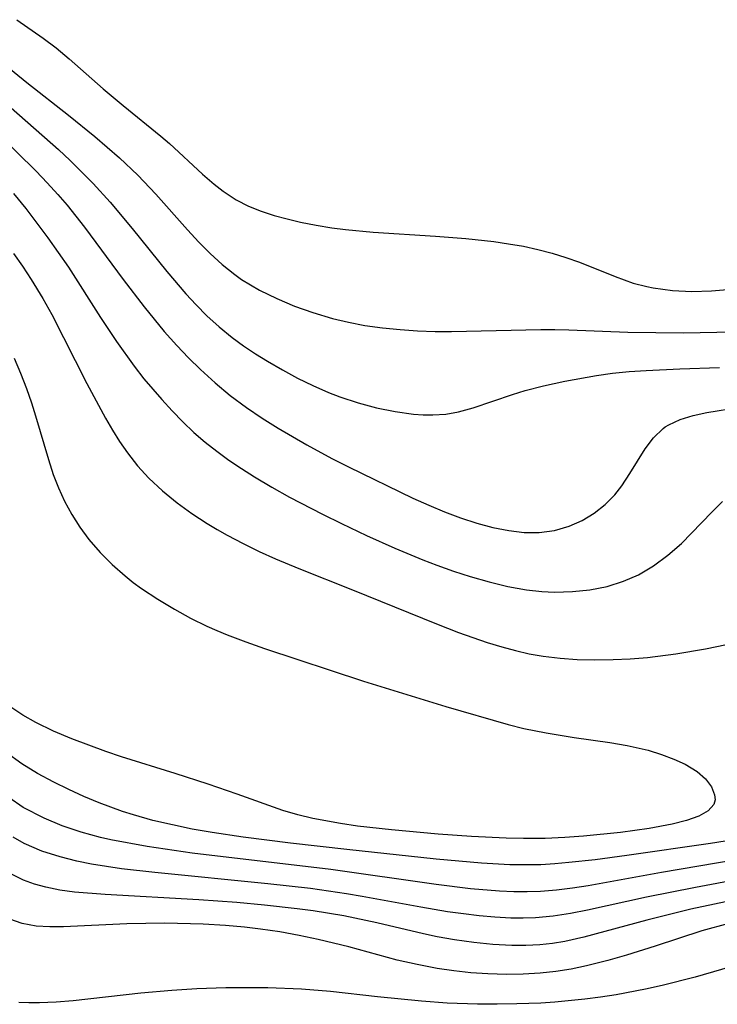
# Model space of a CAD drawing. Header units: metres. Extents: x 1073367 to 1082519, y 1569854 to 1574957.
# Tile 870 of 1056: x 1079869 to 1079935, y 1572186 to 1572280. Entities that reach past the tile are written whole.
import ezdxf

# ---------------------------------------------------------------- set-up
doc = ezdxf.new("R2010")
doc.units = ezdxf.units.M
doc.layers.add('CGG_CurvaNivelLidar_v1', color=253, linetype='Continuous', lineweight=30)

msp = doc.modelspace()

# ---------------------------------------------------------------- linework, layer by layer
at = {"layer": 'CGG_CurvaNivelLidar_v1'}
for p, q in [((1079868.4588, 1572279.7686, 74.5), (1079870.99, 1572278.0187, 74.5)), ((1079870.99, 1572278.0187, 74.5), (1079872.214, 1572277.0813, 74.5)), ((1079864.9184, 1572277.4098, 74), (1079869.4199, 1572273.7582, 74)), ((1079872.214, 1572277.0813, 74.5), (1079873.4636, 1572276.0269, 74.5)), ((1079873.4636, 1572276.0269, 74.5), (1079876.698, 1572273.1637, 74.5)), ((1079869.4199, 1572273.7582, 74), (1079873.3906, 1572270.6669, 74)), ((1079862.1899, 1572273.2715, 73), (1079870.3076, 1572265.2988, 73)), ((1079876.698, 1572273.1637, 74.5), (1079878.6098, 1572271.578, 74.5)), ((1079867.9086, 1572271.3436, 73.5), (1079872.4285, 1572267.3689, 73.5)), ((1079878.6098, 1572271.578, 74.5), (1079882.2285, 1572268.6651, 74.5)), ((1079873.3906, 1572270.6669, 74), (1079875.9093, 1572268.6273, 74)), ((1079875.9093, 1572268.6273, 74), (1079878.2565, 1572266.5789, 74)), ((1079882.2285, 1572268.6651, 74.5), (1079883.0465, 1572267.963, 74.5)), ((1079872.4285, 1572267.3689, 73.5), (1079873.562, 1572266.3211, 73.5)), ((1079883.0465, 1572267.963, 74.5), (1079886.1766, 1572265.037, 74.5)), ((1079873.562, 1572266.3211, 73.5), (1079875.7569, 1572264.1489, 73.5)), ((1079878.2565, 1572266.5789, 74), (1079880.0118, 1572264.9232, 74)), ((1079870.3076, 1572265.2988, 73), (1079871.3608, 1572264.2053, 73)), ((1079880.0118, 1572264.9232, 74), (1079881.7331, 1572263.1023, 74)), ((1079886.1766, 1572265.037, 74.5), (1079887.2982, 1572264.0653, 74.5)), ((1079871.3608, 1572264.2053, 73), (1079872.3839, 1572263.083, 73)), ((1079875.7569, 1572264.1489, 73.5), (1079877.389, 1572262.3655, 73.5)), ((1079887.2982, 1572264.0653, 74.5), (1079888.1497, 1572263.4055, 74.5)), ((1079888.1497, 1572263.4055, 74.5), (1079889.3936, 1572262.5888, 74.5)), ((1079868.1521, 1572263.182, 72.5), (1079869.3261, 1572261.7432, 72.5)), ((1079872.3839, 1572263.083, 73), (1079873.2587, 1572262.0642, 73)), ((1079881.7331, 1572263.1023, 74), (1079884.7616, 1572259.7009, 74)), ((1079889.3936, 1572262.5888, 74.5), (1079890.5696, 1572261.9821, 74.5)), ((1079869.3261, 1572261.7432, 72.5), (1079871.4392, 1572258.9472, 72.5)), ((1079873.2587, 1572262.0642, 73), (1079874.9374, 1572259.962, 73)), ((1079877.389, 1572262.3655, 73.5), (1079879.4883, 1572259.8483, 73.5)), ((1079890.5696, 1572261.9821, 74.5), (1079891.8058, 1572261.4779, 74.5)), ((1079891.8058, 1572261.4779, 74.5), (1079893.0186, 1572261.0818, 74.5)), ((1079893.0186, 1572261.0818, 74.5), (1079894.266, 1572260.7464, 74.5)), ((1079894.266, 1572260.7464, 74.5), (1079895.5402, 1572260.4557, 74.5)), ((1079874.9374, 1572259.962, 73), (1079878.6149, 1572254.9691, 73)), ((1079879.4883, 1572259.8483, 73.5), (1079882.7987, 1572255.7326, 73.5)), ((1079884.7616, 1572259.7009, 74), (1079885.829, 1572258.5478, 74)), ((1079895.5402, 1572260.4557, 74.5), (1079897.0355, 1572260.1618, 74.5)), ((1079897.0355, 1572260.1618, 74.5), (1079898.5538, 1572259.915, 74.5)), ((1079898.5538, 1572259.915, 74.5), (1079899.857, 1572259.7467, 74.5)), ((1079899.857, 1572259.7467, 74.5), (1079902.4945, 1572259.4962, 74.5)), ((1079871.4392, 1572258.9472, 72.5), (1079873.384, 1572256.137, 72.5)), ((1079902.4945, 1572259.4962, 74.5), (1079908.4358, 1572259.1015, 74.5)), ((1079908.4358, 1572259.1015, 74.5), (1079911.3322, 1572258.8751, 74.5)), ((1079911.3322, 1572258.8751, 74.5), (1079914.0007, 1572258.5904, 74.5)), ((1079885.829, 1572258.5478, 74), (1079886.925, 1572257.4377, 74)), ((1079914.0007, 1572258.5904, 74.5), (1079915.4231, 1572258.3899, 74.5)), ((1079915.4231, 1572258.3899, 74.5), (1079916.8312, 1572258.1451, 74.5)), ((1079916.8312, 1572258.1451, 74.5), (1079918.2211, 1572257.8463, 74.5)), ((1079918.2211, 1572257.8463, 74.5), (1079919.562, 1572257.4933, 74.5)), ((1079868.1507, 1572257.4484, 72), (1079869.0191, 1572256.2277, 72)), ((1079886.925, 1572257.4377, 74), (1079888.065, 1572256.3914, 74)), ((1079919.562, 1572257.4933, 74.5), (1079920.8796, 1572257.0842, 74.5)), ((1079920.8796, 1572257.0842, 74.5), (1079922.1713, 1572256.6237, 74.5)), ((1079869.0191, 1572256.2277, 72), (1079869.8495, 1572254.9781, 72)), ((1079873.384, 1572256.137, 72.5), (1079876.4549, 1572251.3316, 72.5)), ((1079888.065, 1572256.3914, 74), (1079889.2664, 1572255.4334, 74)), ((1079922.1713, 1572256.6237, 74.5), (1079925.596, 1572255.2408, 74.5)), ((1079869.8495, 1572254.9781, 72), (1079870.9584, 1572253.1521, 72)), ((1079878.6149, 1572254.9691, 73), (1079880.6067, 1572252.3565, 73)), ((1079882.7987, 1572255.7326, 73.5), (1079884.6042, 1572253.6126, 73.5)), ((1079889.2664, 1572255.4334, 74), (1079889.9178, 1572254.9801, 74)), ((1079889.9178, 1572254.9801, 74), (1079890.7636, 1572254.448, 74)), ((1079925.596, 1572255.2408, 74.5), (1079927.3206, 1572254.6358, 74.5)), ((1079890.7636, 1572254.448, 74), (1079891.6356, 1572253.9543, 74)), ((1079927.3206, 1572254.6358, 74.5), (1079928.6267, 1572254.2941, 74.5)), ((1079928.6267, 1572254.2941, 74.5), (1079929.2126, 1572254.1754, 74.5)), ((1079929.2126, 1572254.1754, 74.5), (1079931.0503, 1572253.925, 74.5)), ((1079934.7994, 1572253.8755, 74.5), (1079936.6849, 1572254.0576, 74.5)), ((1079870.9584, 1572253.1521, 72), (1079871.7933, 1572251.6401, 72)), ((1079884.6042, 1572253.6126, 73.5), (1079885.5896, 1572252.5415, 73.5)), ((1079891.6356, 1572253.9543, 74), (1079893.2838, 1572253.1432, 74)), ((1079893.2838, 1572253.1432, 74), (1079894.9898, 1572252.4314, 74)), ((1079931.0503, 1572253.925, 74.5), (1079932.917, 1572253.8302, 74.5)), ((1079932.917, 1572253.8302, 74.5), (1079934.7994, 1572253.8755, 74.5)), ((1079880.6067, 1572252.3565, 73), (1079882.5319, 1572250.0159, 73)), ((1079885.5896, 1572252.5415, 73.5), (1079886.6105, 1572251.5112, 73.5)), ((1079894.9898, 1572252.4314, 74), (1079896.7387, 1572251.8063, 74)), ((1079871.7933, 1572251.6401, 72), (1079875.1583, 1572245.0567, 72)), ((1079876.4549, 1572251.3316, 72.5), (1079877.9661, 1572249.0412, 72.5)), ((1079886.6105, 1572251.5112, 73.5), (1079887.7826, 1572250.4367, 73.5)), ((1079896.7387, 1572251.8063, 74), (1079898.6049, 1572251.2467, 74)), ((1079898.6049, 1572251.2467, 74), (1079900.1396, 1572250.8824, 74)), ((1079887.7826, 1572250.4367, 73.5), (1079889.0102, 1572249.4331, 73.5)), ((1079900.1396, 1572250.8824, 74), (1079901.6951, 1572250.5933, 74)), ((1079901.6951, 1572250.5933, 74), (1079903.3775, 1572250.358, 74)), ((1079903.3775, 1572250.358, 74), (1079905.0708, 1572250.1846, 74)), ((1079882.5319, 1572250.0159, 73), (1079883.7405, 1572248.6572, 73)), ((1079889.0102, 1572249.4331, 73.5), (1079890.1083, 1572248.6342, 73.5)), ((1079905.0708, 1572250.1846, 74), (1079906.7335, 1572250.066, 74)), ((1079906.7335, 1572250.066, 74), (1079908.3992, 1572250.007, 74)), ((1079908.3992, 1572250.007, 74), (1079909.9596, 1572250.0115, 74)), ((1079909.9596, 1572250.0115, 74), (1079918.4918, 1572250.1946, 74)), ((1079918.4918, 1572250.1946, 74), (1079919.8275, 1572250.194, 74)), ((1079919.8275, 1572250.194, 74), (1079921.1639, 1572250.1697, 74)), ((1079921.1639, 1572250.1697, 74), (1079926.7887, 1572249.9515, 74)), ((1079926.7887, 1572249.9515, 74), (1079932.141, 1572249.8805, 74)), ((1079932.141, 1572249.8805, 74), (1079936.8724, 1572249.9823, 74)), ((1079877.9661, 1572249.0412, 72.5), (1079879.6574, 1572246.6963, 72.5)), ((1079883.7405, 1572248.6572, 73), (1079884.8495, 1572247.4946, 73)), ((1079890.1083, 1572248.6342, 73.5), (1079891.2409, 1572247.883, 73.5)), ((1079868.2052, 1572247.4697, 71.5), (1079868.8224, 1572246.0336, 71.5)), ((1079884.8495, 1572247.4946, 73), (1079885.9963, 1572246.371, 73)), ((1079891.2409, 1572247.883, 73.5), (1079892.3991, 1572247.1683, 73.5)), ((1079879.6574, 1572246.6963, 72.5), (1079880.5954, 1572245.5018, 72.5)), ((1079892.3991, 1572247.1683, 73.5), (1079893.8211, 1572246.345, 73.5)), ((1079931.7585, 1572246.4366, 73.5), (1079935.5565, 1572246.5547, 73.5)), ((1079868.8224, 1572246.0336, 71.5), (1079869.3867, 1572244.5659, 71.5)), ((1079885.9963, 1572246.371, 73), (1079887.3918, 1572245.1047, 73)), ((1079893.8211, 1572246.345, 73.5), (1079895.2665, 1572245.567, 73.5)), ((1079895.2665, 1572245.567, 73.5), (1079896.7343, 1572244.8436, 73.5)), ((1079920.8006, 1572245.2786, 73.5), (1079923.8151, 1572245.8086, 73.5)), ((1079923.8151, 1572245.8086, 73.5), (1079925.3432, 1572246.0139, 73.5)), ((1079925.3432, 1572246.0139, 73.5), (1079926.9402, 1572246.1753, 73.5)), ((1079926.9402, 1572246.1753, 73.5), (1079928.5471, 1572246.2926, 73.5)), ((1079928.5471, 1572246.2926, 73.5), (1079931.7585, 1572246.4366, 73.5)), ((1079875.1583, 1572245.0567, 72), (1079876.9255, 1572241.7292, 72)), ((1079880.5954, 1572245.5018, 72.5), (1079882.2941, 1572243.5102, 72.5)), ((1079887.3918, 1572245.1047, 73), (1079888.8441, 1572243.9046, 73)), ((1079896.7343, 1572244.8436, 73.5), (1079898.2252, 1572244.1886, 73.5)), ((1079916.9954, 1572244.3664, 73.5), (1079918.734, 1572244.8287, 73.5)), ((1079918.734, 1572244.8287, 73.5), (1079920.8006, 1572245.2786, 73.5)), ((1079869.3867, 1572244.5659, 71.5), (1079869.8663, 1572243.2003, 71.5)), ((1079888.8441, 1572243.9046, 73), (1079890.3922, 1572242.7539, 73)), ((1079898.2252, 1572244.1886, 73.5), (1079899.2906, 1572243.7772, 73.5)), ((1079899.2906, 1572243.7772, 73.5), (1079901.0455, 1572243.1994, 73.5)), ((1079912.0204, 1572242.7061, 73.5), (1079915.7775, 1572243.9895, 73.5)), ((1079915.7775, 1572243.9895, 73.5), (1079916.9954, 1572244.3664, 73.5)), ((1079869.8663, 1572243.2003, 71.5), (1079870.2614, 1572241.9661, 71.5)), ((1079882.2941, 1572243.5102, 72.5), (1079883.2881, 1572242.4265, 72.5)), ((1079890.3922, 1572242.7539, 73), (1079891.8842, 1572241.7398, 73)), ((1079901.0455, 1572243.1994, 73.5), (1079902.8134, 1572242.7296, 73.5)), ((1079902.8134, 1572242.7296, 73.5), (1079904.5808, 1572242.3696, 73.5)), ((1079934.3495, 1572242.2612, 73), (1079938.6059, 1572242.9825, 73)), ((1079870.2614, 1572241.9661, 71.5), (1079871.4757, 1572237.8003, 71.5)), ((1079883.2881, 1572242.4265, 72.5), (1079884.3136, 1572241.376, 72.5)), ((1079904.5808, 1572242.3696, 73.5), (1079906.3348, 1572242.1316, 73.5)), ((1079906.3348, 1572242.1316, 73.5), (1079907.2696, 1572242.0629, 73.5)), ((1079907.2696, 1572242.0629, 73.5), (1079908.1965, 1572242.0476, 73.5)), ((1079908.1965, 1572242.0476, 73.5), (1079909.4204, 1572242.1267, 73.5)), ((1079909.4204, 1572242.1267, 73.5), (1079910.6222, 1572242.3246, 73.5)), ((1079910.6222, 1572242.3246, 73.5), (1079912.0204, 1572242.7061, 73.5)), ((1079931.809, 1572241.6203, 73), (1079933.0322, 1572241.9869, 73)), ((1079933.0322, 1572241.9869, 73), (1079934.3495, 1572242.2612, 73)), ((1079876.9255, 1572241.7292, 72), (1079877.5852, 1572240.5996, 72)), ((1079884.3136, 1572241.376, 72.5), (1079885.3789, 1572240.3684, 72.5)), ((1079891.8842, 1572241.7398, 73), (1079893.413, 1572240.7726, 73)), ((1079930.1644, 1572240.7437, 73), (1079930.3757, 1572240.8976, 73)), ((1079930.3757, 1572240.8976, 73), (1079930.7074, 1572241.1085, 73)), ((1079930.7074, 1572241.1085, 73), (1079931.809, 1572241.6203, 73)), ((1079877.5852, 1572240.5996, 72), (1079878.2826, 1572239.4991, 72)), ((1079885.3789, 1572240.3684, 72.5), (1079886.4485, 1572239.4472, 72.5)), ((1079893.413, 1572240.7726, 73), (1079896.1526, 1572239.1787, 73)), ((1079929.246, 1572239.8633, 73), (1079930.1644, 1572240.7437, 73)), ((1079878.2826, 1572239.4991, 72), (1079879.0232, 1572238.434, 72)), ((1079886.4485, 1572239.4472, 72.5), (1079887.5579, 1572238.5711, 72.5)), ((1079896.1526, 1572239.1787, 73), (1079898.5494, 1572237.8994, 73)), ((1079928.4501, 1572238.8105, 73), (1079929.246, 1572239.8633, 73)), ((1079879.0232, 1572238.434, 72), (1079880.0015, 1572237.1847, 72)), ((1079887.5579, 1572238.5711, 72.5), (1079888.7024, 1572237.7365, 72.5)), ((1079926.9934, 1572236.4528, 73), (1079928.4501, 1572238.8105, 73)), ((1079871.4757, 1572237.8003, 71.5), (1079871.9486, 1572236.3628, 71.5)), ((1079880.0015, 1572237.1847, 72), (1079881.0634, 1572236.0126, 72)), ((1079888.7024, 1572237.7365, 72.5), (1079889.9181, 1572236.9145, 72.5)), ((1079898.5494, 1572237.8994, 73), (1079900.1449, 1572237.0932, 73)), ((1079900.1449, 1572237.0932, 73), (1079906.2719, 1572234.1026, 73)), ((1079871.9486, 1572236.3628, 71.5), (1079872.4494, 1572235.0726, 71.5)), ((1079889.9181, 1572236.9145, 72.5), (1079891.162, 1572236.1285, 72.5)), ((1079926.2219, 1572235.2711, 73), (1079926.9934, 1572236.4528, 73)), ((1079881.0634, 1572236.0126, 72), (1079882.3751, 1572234.7877, 72)), ((1079891.162, 1572236.1285, 72.5), (1079892.8179, 1572235.1491, 72.5)), ((1079925.574, 1572234.4316, 73), (1079926.2219, 1572235.2711, 73)), ((1079872.4494, 1572235.0726, 71.5), (1079873.0243, 1572233.8177, 71.5)), ((1079882.3751, 1572234.7877, 72), (1079883.7794, 1572233.6546, 72)), ((1079892.8179, 1572235.1491, 72.5), (1079894.5035, 1572234.2096, 72.5)), ((1079924.6499, 1572233.4898, 73), (1079925.574, 1572234.4316, 73)), ((1079873.0243, 1572233.8177, 71.5), (1079873.7162, 1572232.5404, 71.5)), ((1079883.7794, 1572233.6546, 72), (1079885.1785, 1572232.6452, 72)), ((1079894.5035, 1572234.2096, 72.5), (1079897.6631, 1572232.5575, 72.5)), ((1079906.2719, 1572234.1026, 73), (1079907.7889, 1572233.4215, 73)), ((1079907.7889, 1572233.4215, 73), (1079909.2894, 1572232.8014, 73)), ((1079923.6017, 1572232.6657, 73), (1079924.6499, 1572233.4898, 73)), ((1079934.8079, 1572232.7644, 72.5), (1079935.8454, 1572233.7764, 72.5)), ((1079873.7162, 1572232.5404, 71.5), (1079874.4933, 1572231.3146, 71.5)), ((1079885.1785, 1572232.6452, 72), (1079886.6311, 1572231.6962, 72)), ((1079897.6631, 1572232.5575, 72.5), (1079899.473, 1572231.6683, 72.5)), ((1079909.2894, 1572232.8014, 73), (1079910.8332, 1572232.2269, 73)), ((1079922.4502, 1572231.9702, 73), (1079923.6017, 1572232.6657, 73)), ((1079932.8893, 1572230.7553, 72.5), (1079934.8079, 1572232.7644, 72.5)), ((1079886.6311, 1572231.6962, 72), (1079887.582, 1572231.1231, 72)), ((1079899.473, 1572231.6683, 72.5), (1079901.8388, 1572230.5498, 72.5)), ((1079910.8332, 1572232.2269, 73), (1079912.3779, 1572231.7238, 73)), ((1079912.3779, 1572231.7238, 73), (1079913.9179, 1572231.3073, 73)), ((1079921.211, 1572231.4215, 73), (1079922.4502, 1572231.9702, 73)), ((1079874.4933, 1572231.3146, 71.5), (1079875.3542, 1572230.1461, 71.5)), ((1079887.582, 1572231.1231, 72), (1079888.5503, 1572230.5736, 72)), ((1079888.5503, 1572230.5736, 72), (1079890.0624, 1572229.7746, 72)), ((1079901.8388, 1572230.5498, 72.5), (1079904.5483, 1572229.3338, 72.5)), ((1079913.9179, 1572231.3073, 73), (1079915.4468, 1572230.9994, 73)), ((1079915.4468, 1572230.9994, 73), (1079916.9102, 1572230.832, 73)), ((1079916.9102, 1572230.832, 73), (1079918.3466, 1572230.8253, 73)), ((1079918.3466, 1572230.8253, 73), (1079919.8101, 1572231.0221, 73)), ((1079919.8101, 1572231.0221, 73), (1079921.211, 1572231.4215, 73)), ((1079931.9098, 1572229.7798, 72.5), (1079932.8893, 1572230.7553, 72.5)), ((1079875.3542, 1572230.1461, 71.5), (1079876.4171, 1572228.9121, 71.5)), ((1079890.0624, 1572229.7746, 72), (1079891.6045, 1572229.0228, 72)), ((1079930.6273, 1572228.6527, 72.5), (1079931.9098, 1572229.7798, 72.5)), ((1079876.4171, 1572228.9121, 71.5), (1079877.5715, 1572227.7546, 71.5)), ((1079891.6045, 1572229.0228, 72), (1079893.1725, 1572228.3163, 72)), ((1079904.5483, 1572229.3338, 72.5), (1079907.2166, 1572228.2275, 72.5)), ((1079929.263, 1572227.6442, 72.5), (1079930.6273, 1572228.6527, 72.5)), ((1079877.5715, 1572227.7546, 71.5), (1079878.8066, 1572226.6724, 71.5)), ((1079893.1725, 1572228.3163, 72), (1079895.3845, 1572227.3978, 72)), ((1079907.2166, 1572228.2275, 72.5), (1079908.5608, 1572227.7106, 72.5)), ((1079908.5608, 1572227.7106, 72.5), (1079910.1574, 1572227.1378, 72.5)), ((1079895.3845, 1572227.3978, 72), (1079900.529, 1572225.3434, 72)), ((1079910.1574, 1572227.1378, 72.5), (1079911.7616, 1572226.6128, 72.5)), ((1079926.4018, 1572226.1614, 72.5), (1079927.8139, 1572226.7864, 72.5)), ((1079927.8139, 1572226.7864, 72.5), (1079929.263, 1572227.6442, 72.5)), ((1079878.8066, 1572226.6724, 71.5), (1079879.5789, 1572226.0635, 71.5)), ((1079879.5789, 1572226.0635, 71.5), (1079880.3749, 1572225.481, 71.5)), ((1079911.7616, 1572226.6128, 72.5), (1079913.5482, 1572226.0976, 72.5)), ((1079913.5482, 1572226.0976, 72.5), (1079915.3393, 1572225.6679, 72.5)), ((1079924.8211, 1572225.6769, 72.5), (1079926.4018, 1572226.1614, 72.5)), ((1079880.3749, 1572225.481, 71.5), (1079881.927, 1572224.4498, 71.5)), ((1079900.529, 1572225.3434, 72), (1079908.5193, 1572222.0935, 72)), ((1079915.3393, 1572225.6679, 72.5), (1079917.1315, 1572225.3459, 72.5)), ((1079917.1315, 1572225.3459, 72.5), (1079918.5802, 1572225.1863, 72.5)), ((1079918.5802, 1572225.1863, 72.5), (1079919.8094, 1572225.1351, 72.5)), ((1079919.8094, 1572225.1351, 72.5), (1079921.5082, 1572225.1798, 72.5)), ((1079921.5082, 1572225.1798, 72.5), (1079923.1839, 1572225.3569, 72.5)), ((1079923.1839, 1572225.3569, 72.5), (1079924.8211, 1572225.6769, 72.5)), ((1079881.927, 1572224.4498, 71.5), (1079883.5343, 1572223.4883, 71.5)), ((1079883.5343, 1572223.4883, 71.5), (1079885.0482, 1572222.6579, 71.5)), ((1079885.0482, 1572222.6579, 71.5), (1079886.5987, 1572221.888, 71.5)), ((1079908.5193, 1572222.0935, 72), (1079910.6197, 1572221.2867, 72)), ((1079886.5987, 1572221.888, 71.5), (1079887.5619, 1572221.455, 71.5)), ((1079887.5619, 1572221.455, 71.5), (1079888.5385, 1572221.0473, 71.5)), ((1079910.6197, 1572221.2867, 72), (1079913.3813, 1572220.3206, 72)), ((1079888.5385, 1572221.0473, 71.5), (1079890.3146, 1572220.3703, 71.5)), ((1079890.3146, 1572220.3703, 71.5), (1079892.1155, 1572219.7422, 71.5)), ((1079913.3813, 1572220.3206, 72), (1079914.7754, 1572219.8945, 72)), ((1079934.2108, 1572219.7224, 72), (1079937.1551, 1572220.328, 72)), ((1079892.1155, 1572219.7422, 71.5), (1079901.5625, 1572216.6204, 71.5)), ((1079914.7754, 1572219.8945, 72), (1079916.0802, 1572219.5462, 72)), ((1079916.0802, 1572219.5462, 72), (1079917.3955, 1572219.2505, 72)), ((1079917.3955, 1572219.2505, 72), (1079918.7215, 1572219.0155, 72)), ((1079928.6642, 1572218.9007, 72), (1079931.371, 1572219.2328, 72)), ((1079931.371, 1572219.2328, 72), (1079934.2108, 1572219.7224, 72)), ((1079918.7215, 1572219.0155, 72), (1079920.3358, 1572218.8206, 72)), ((1079920.3358, 1572218.8206, 72), (1079921.9625, 1572218.7098, 72)), ((1079921.9625, 1572218.7098, 72), (1079923.5976, 1572218.6688, 72)), ((1079923.5976, 1572218.6688, 72), (1079925.3872, 1572218.6922, 72)), ((1079925.3872, 1572218.6922, 72), (1079927.0271, 1572218.7701, 72)), ((1079927.0271, 1572218.7701, 72), (1079928.6642, 1572218.9007, 72)), ((1079901.5625, 1572216.6204, 71.5), (1079909.4264, 1572214.2244, 71.5)), ((1079869.0413, 1572213.384, 71.5), (1079867.9865, 1572214.0756, 71.5)), ((1079909.4264, 1572214.2244, 71.5), (1079915.371, 1572212.4962, 71.5)), ((1079870.281, 1572212.6781, 71.5), (1079869.0413, 1572213.384, 71.5)), ((1079871.9648, 1572211.8594, 71.5), (1079870.281, 1572212.6781, 71.5)), ((1079873.706, 1572211.1241, 71.5), (1079871.9648, 1572211.8594, 71.5)), ((1079915.371, 1572212.4962, 71.5), (1079916.876, 1572212.1217, 71.5)), ((1079916.876, 1572212.1217, 71.5), (1079919.0126, 1572211.688, 71.5)), ((1079876.9731, 1572209.9138, 71.5), (1079873.706, 1572211.1241, 71.5)), ((1079919.0126, 1572211.688, 71.5), (1079921.6617, 1572211.2608, 71.5)), ((1079921.6617, 1572211.2608, 71.5), (1079925.0829, 1572210.7865, 71.5)), ((1079925.0829, 1572210.7865, 71.5), (1079926.7441, 1572210.5028, 71.5)), ((1079868.9487, 1572208.7482, 72), (1079867.4328, 1572209.8314, 72)), ((1079878.4739, 1572209.4082, 71.5), (1079876.9731, 1572209.9138, 71.5)), ((1079926.7441, 1572210.5028, 71.5), (1079928.7462, 1572210.0316, 71.5)), ((1079928.7462, 1572210.0316, 71.5), (1079930.0114, 1572209.6433, 71.5)), ((1079883.5759, 1572207.8208, 71.5), (1079878.4739, 1572209.4082, 71.5)), ((1079930.0114, 1572209.6433, 71.5), (1079931.1955, 1572209.2018, 71.5)), ((1079931.1955, 1572209.2018, 71.5), (1079932.2757, 1572208.7108, 71.5)), ((1079870.453, 1572207.8228, 72), (1079868.9487, 1572208.7482, 72)), ((1079932.2757, 1572208.7108, 71.5), (1079933.4243, 1572208.0245, 71.5)), ((1079933.4243, 1572208.0245, 71.5), (1079934.2209, 1572207.3129, 71.5)), ((1079872.0123, 1572206.9784, 72), (1079870.453, 1572207.8228, 72)), ((1079886.7232, 1572206.795, 71.5), (1079883.5759, 1572207.8208, 71.5)), ((1079934.2209, 1572207.3129, 71.5), (1079934.7839, 1572206.5456, 71.5)), ((1079873.4212, 1572206.2837, 72), (1079872.0123, 1572206.9784, 72)), ((1079874.8556, 1572205.6317, 72), (1079873.4212, 1572206.2837, 72)), ((1079889.5007, 1572205.8529, 71.5), (1079886.7232, 1572206.795, 71.5)), ((1079934.7839, 1572206.5456, 71.5), (1079935.0895, 1572205.78, 71.5)), ((1079869.0855, 1572204.5837, 72.5), (1079867.6953, 1572205.516, 72.5)), ((1079876.3129, 1572205.0239, 72), (1079874.8556, 1572205.6317, 72)), ((1079893.8747, 1572204.294, 71.5), (1079889.5007, 1572205.8529, 71.5)), ((1079935.1308, 1572205.3003, 71.5), (1079935.0214, 1572204.8607, 71.5)), ((1079935.0895, 1572205.78, 71.5), (1079935.1308, 1572205.3003, 71.5)), ((1079871.0609, 1572203.5399, 72.5), (1079869.0855, 1572204.5837, 72.5)), ((1079878.5396, 1572204.2049, 72), (1079876.3129, 1572205.0239, 72)), ((1079879.6025, 1572203.8636, 72), (1079878.5396, 1572204.2049, 72)), ((1079895.2831, 1572203.8848, 71.5), (1079893.8747, 1572204.294, 71.5)), ((1079934.4853, 1572204.2446, 71.5), (1079933.5862, 1572203.7444, 71.5)), ((1079935.0214, 1572204.8607, 71.5), (1079934.4853, 1572204.2446, 71.5)), ((1079872.7998, 1572202.8209, 72.5), (1079871.0609, 1572203.5399, 72.5)), ((1079881.448, 1572203.3474, 72), (1079879.6025, 1572203.8636, 72)), ((1079883.3185, 1572202.9045, 72), (1079881.448, 1572203.3474, 72)), ((1079896.7189, 1572203.5378, 71.5), (1079895.2831, 1572203.8848, 71.5)), ((1079899.3624, 1572203.0386, 71.5), (1079896.7189, 1572203.5378, 71.5)), ((1079932.4155, 1572203.3318, 71.5), (1079931.0447, 1572202.9844, 71.5)), ((1079933.5862, 1572203.7444, 71.5), (1079932.4155, 1572203.3318, 71.5)), ((1079874.5976, 1572202.2172, 72.5), (1079872.7998, 1572202.8209, 72.5)), ((1079885.2074, 1572202.5199, 72), (1079883.3185, 1572202.9045, 72)), ((1079887.1101, 1572202.1846, 72), (1079885.2074, 1572202.5199, 72)), ((1079900.9758, 1572202.8027, 71.5), (1079899.3624, 1572203.0386, 71.5)), ((1079904.2446, 1572202.4268, 71.5), (1079900.9758, 1572202.8027, 71.5)), ((1079908.6826, 1572202.0252, 71.5), (1079904.2446, 1572202.4268, 71.5)), ((1079928.8442, 1572202.5668, 71.5), (1079926.1039, 1572202.1791, 71.5)), ((1079931.0447, 1572202.9844, 71.5), (1079928.8442, 1572202.5668, 71.5)), ((1079869.1539, 1572201.1491, 73), (1079868.1181, 1572201.7342, 73)), ((1079876.4414, 1572201.7158, 72.5), (1079874.5976, 1572202.2172, 72.5)), ((1079877.4506, 1572201.4853, 72.5), (1079876.4414, 1572201.7158, 72.5)), ((1079880.9039, 1572200.8424, 72.5), (1079877.4506, 1572201.4853, 72.5)), ((1079890.0779, 1572201.7431, 72), (1079887.1101, 1572202.1846, 72)), ((1079894.6006, 1572201.1704, 72), (1079890.0779, 1572201.7431, 72)), ((1079911.859, 1572201.795, 71.5), (1079908.6826, 1572202.0252, 71.5)), ((1079915.1817, 1572201.6395, 71.5), (1079911.859, 1572201.795, 71.5)), ((1079916.8441, 1572201.6055, 71.5), (1079915.1817, 1572201.6395, 71.5)), ((1079918.9046, 1572201.621, 71.5), (1079916.8441, 1572201.6055, 71.5)), ((1079920.7867, 1572201.7056, 71.5), (1079918.9046, 1572201.621, 71.5)), ((1079922.5821, 1572201.8303, 71.5), (1079920.7867, 1572201.7056, 71.5)), ((1079926.1039, 1572202.1791, 71.5), (1079922.5821, 1572201.8303, 71.5)), ((1079938.4944, 1572201.7404, 72), (1079934.68, 1572201.1207, 72)), ((1079870.8389, 1572200.4184, 73), (1079869.1539, 1572201.1491, 73)), ((1079885.1917, 1572200.2066, 72.5), (1079880.9039, 1572200.8424, 72.5)), ((1079899.9687, 1572200.5552, 72), (1079894.6006, 1572201.1704, 72)), ((1079908.4969, 1572199.6321, 72), (1079899.9687, 1572200.5552, 72)), ((1079934.68, 1572201.1207, 72), (1079926.6981, 1572199.983, 72)), ((1079872.6103, 1572199.8488, 73), (1079870.8389, 1572200.4184, 73)), ((1079874.208, 1572199.448, 73), (1079872.6103, 1572199.8488, 73)), ((1079898.4463, 1572198.6432, 72.5), (1079885.1917, 1572200.2066, 72.5)), ((1079912.8282, 1572199.2485, 72), (1079908.4969, 1572199.6321, 72)), ((1079923.6703, 1572199.5842, 72), (1079921.1765, 1572199.3086, 72)), ((1079926.6981, 1572199.983, 72), (1079923.6703, 1572199.5842, 72)), ((1079937.1454, 1572199.5645, 72.5), (1079930.0116, 1572198.3676, 72.5)), ((1079875.6, 1572199.1694, 73), (1079874.208, 1572199.448, 73)), ((1079877.0134, 1572198.9359, 73), (1079875.6, 1572199.1694, 73)), ((1079878.4432, 1572198.7342, 73), (1079877.0134, 1572198.9359, 73)), ((1079881.6454, 1572198.3553, 73), (1079878.4432, 1572198.7342, 73)), ((1079908.5021, 1572197.2095, 72.5), (1079898.4463, 1572198.6432, 72.5)), ((1079915.5373, 1572199.1115, 72), (1079912.8282, 1572199.2485, 72)), ((1079917.011, 1572199.0883, 72), (1079915.5373, 1572199.1115, 72)), ((1079918.4824, 1572199.1156, 72), (1079917.011, 1572199.0883, 72)), ((1079919.8299, 1572199.1924, 72), (1079918.4824, 1572199.1156, 72)), ((1079921.1765, 1572199.3086, 72), (1079919.8299, 1572199.1924, 72)), ((1079869.1012, 1572197.634, 73.5), (1079867.6897, 1572198.3412, 73.5)), ((1079870.1429, 1572197.2506, 73.5), (1079869.1012, 1572197.634, 73.5)), ((1079892.4341, 1572197.2963, 73), (1079881.6454, 1572198.3553, 73)), ((1079930.0116, 1572198.3676, 72.5), (1079923.0041, 1572197.1095, 72.5)), ((1079940.1181, 1572198.2114, 73), (1079933.2753, 1572196.9524, 73)), ((1079871.2208, 1572196.954, 73.5), (1079870.1429, 1572197.2506, 73.5)), ((1079872.5823, 1572196.6904, 73.5), (1079871.2208, 1572196.954, 73.5)), ((1079873.979, 1572196.5071, 73.5), (1079872.5823, 1572196.6904, 73.5)), ((1079896.5188, 1572196.8275, 73), (1079892.4341, 1572197.2963, 73)), ((1079899.9421, 1572196.337, 73), (1079896.5188, 1572196.8275, 73)), ((1079911.7888, 1572196.8205, 72.5), (1079908.5021, 1572197.2095, 72.5)), ((1079914.541, 1572196.5915, 72.5), (1079911.7888, 1572196.8205, 72.5)), ((1079919.9915, 1572196.6817, 72.5), (1079918.4506, 1572196.5575, 72.5)), ((1079921.5286, 1572196.8755, 72.5), (1079919.9915, 1572196.6817, 72.5)), ((1079923.0041, 1572197.1095, 72.5), (1079921.5286, 1572196.8755, 72.5)), ((1079933.2753, 1572196.9524, 73), (1079928.5917, 1572196.0002, 73)), ((1079876.9114, 1572196.2585, 73.5), (1079873.979, 1572196.5071, 73.5)), ((1079885.8398, 1572195.7484, 73.5), (1079876.9114, 1572196.2585, 73.5)), ((1079889.4811, 1572195.4916, 73.5), (1079885.8398, 1572195.7484, 73.5)), ((1079901.45, 1572196.0848, 73), (1079899.9421, 1572196.337, 73)), ((1079907.0215, 1572195.0524, 73), (1079901.45, 1572196.0848, 73)), ((1079915.9141, 1572196.5307, 72.5), (1079914.541, 1572196.5915, 72.5)), ((1079917.1837, 1572196.5185, 72.5), (1079915.9141, 1572196.5307, 72.5)), ((1079918.4506, 1572196.5575, 72.5), (1079917.1837, 1572196.5185, 72.5)), ((1079928.5917, 1572196.0002, 73), (1079922.9559, 1572194.7597, 73)), ((1079937.3277, 1572195.8112, 73.5), (1079932.8211, 1572194.8568, 73.5)), ((1079892.1058, 1572195.2589, 73.5), (1079889.4811, 1572195.4916, 73.5)), ((1079895.2182, 1572194.9163, 73.5), (1079892.1058, 1572195.2589, 73.5)), ((1079896.7674, 1572194.7086, 73.5), (1079895.2182, 1572194.9163, 73.5)), ((1079909.5912, 1572194.6289, 73), (1079907.0215, 1572195.0524, 73)), ((1079932.8211, 1572194.8568, 73.5), (1079928.6267, 1572193.8219, 73.5)), ((1079868.9734, 1572193.5045, 74), (1079867.7896, 1572193.9056, 74)), ((1079899.6815, 1572194.225, 73.5), (1079896.7674, 1572194.7086, 73.5)), ((1079902.8222, 1572193.5598, 73.5), (1079899.6815, 1572194.225, 73.5)), ((1079911.1011, 1572194.4157, 73), (1079909.5912, 1572194.6289, 73)), ((1079912.6092, 1572194.2359, 73), (1079911.1011, 1572194.4157, 73)), ((1079914.1147, 1572194.0987, 73), (1079912.6092, 1572194.2359, 73)), ((1079915.6165, 1572194.0157, 73), (1079914.1147, 1572194.0987, 73)), ((1079916.7958, 1572193.998, 73), (1079915.6165, 1572194.0157, 73)), ((1079917.9716, 1572194.0317, 73), (1079916.7958, 1572193.998, 73)), ((1079919.6877, 1572194.1899, 73), (1079917.9716, 1572194.0317, 73)), ((1079921.3227, 1572194.4421, 73), (1079919.6877, 1572194.1899, 73)), ((1079922.9559, 1572194.7597, 73), (1079921.3227, 1572194.4421, 73)), ((1079870.3271, 1572193.2566, 74), (1079868.9734, 1572193.5045, 74)), ((1079871.6127, 1572193.169, 74), (1079870.3271, 1572193.2566, 74)), ((1079872.9351, 1572193.1727, 74), (1079871.6127, 1572193.169, 74)), ((1079878.9532, 1572193.4681, 74), (1079872.9351, 1572193.1727, 74)), ((1079882.591, 1572193.5269, 74), (1079878.9532, 1572193.4681, 74)), ((1079886.2608, 1572193.4466, 74), (1079882.591, 1572193.5269, 74)), ((1079888.3873, 1572193.3208, 74), (1079886.2608, 1572193.4466, 74)), ((1079890.188, 1572193.1582, 74), (1079888.3873, 1572193.3208, 74)), ((1079891.7446, 1572192.972, 74), (1079890.188, 1572193.1582, 74)), ((1079893.5838, 1572192.6937, 74), (1079891.7446, 1572192.972, 74)), ((1079907.3052, 1572192.5048, 73.5), (1079902.8222, 1572193.5598, 73.5)), ((1079928.6267, 1572193.8219, 73.5), (1079922.5969, 1572192.1824, 73.5)), ((1079936.4442, 1572193.5057, 74), (1079933.8757, 1572192.7873, 74)), ((1079895.4131, 1572192.3609, 74), (1079893.5838, 1572192.6937, 74)), ((1079897.2318, 1572191.9814, 74), (1079895.4131, 1572192.3609, 74)), ((1079900.166, 1572191.2627, 74), (1079897.2318, 1572191.9814, 74)), ((1079908.5912, 1572192.2388, 73.5), (1079907.3052, 1572192.5048, 73.5)), ((1079910.266, 1572191.9413, 73.5), (1079908.5912, 1572192.2388, 73.5)), ((1079922.5969, 1572192.1824, 73.5), (1079920.798, 1572191.7932, 73.5)), ((1079933.8757, 1572192.7873, 74), (1079929.4099, 1572191.327, 74)), ((1079904.7749, 1572190.0106, 74), (1079900.166, 1572191.2627, 74)), ((1079912.0853, 1572191.6781, 73.5), (1079910.266, 1572191.9413, 73.5)), ((1079913.9056, 1572191.4877, 73.5), (1079912.0853, 1572191.6781, 73.5)), ((1079915.7246, 1572191.3908, 73.5), (1079913.9056, 1572191.4877, 73.5)), ((1079917.0652, 1572191.3936, 73.5), (1079915.7246, 1572191.3908, 73.5)), ((1079918.4014, 1572191.4678, 73.5), (1079917.0652, 1572191.3936, 73.5)), ((1079919.6029, 1572191.6008, 73.5), (1079918.4014, 1572191.4678, 73.5)), ((1079920.798, 1572191.7932, 73.5), (1079919.6029, 1572191.6008, 73.5)), ((1079929.4099, 1572191.327, 74), (1079926.678, 1572190.482, 74)), ((1079942.9202, 1572191.2241, 74.5), (1079933.2292, 1572188.3877, 74.5)), ((1079926.678, 1572190.482, 74), (1079924.8901, 1572189.971, 74)), ((1079906.6779, 1572189.5729, 74), (1079904.7749, 1572190.0106, 74)), ((1079908.5944, 1572189.2128, 74), (1079906.6779, 1572189.5729, 74)), ((1079910.2009, 1572188.9785, 74), (1079908.5944, 1572189.2128, 74)), ((1079921.3965, 1572189.154, 74), (1079919.915, 1572188.9145, 74)), ((1079922.8682, 1572189.4581, 74), (1079921.3965, 1572189.154, 74)), ((1079924.8901, 1572189.971, 74), (1079922.8682, 1572189.4581, 74)), ((1079911.8129, 1572188.8032, 74), (1079910.2009, 1572188.9785, 74)), ((1079913.4278, 1572188.6867, 74), (1079911.8129, 1572188.8032, 74)), ((1079915.2043, 1572188.6299, 74), (1079913.4278, 1572188.6867, 74)), ((1079916.8174, 1572188.6488, 74), (1079915.2043, 1572188.6299, 74)), ((1079918.4253, 1572188.7456, 74), (1079916.8174, 1572188.6488, 74)), ((1079919.915, 1572188.9145, 74), (1079918.4253, 1572188.7456, 74)), ((1079933.2292, 1572188.3877, 74.5), (1079930.0762, 1572187.5815, 74.5)), ((1079885.6559, 1572187.2764, 74.5), (1079883.2504, 1572187.1202, 74.5)), ((1079888.41, 1572187.3699, 74.5), (1079885.6559, 1572187.2764, 74.5)), ((1079892.414, 1572187.3519, 74.5), (1079888.41, 1572187.3699, 74.5)), ((1079895.6358, 1572187.2265, 74.5), (1079892.414, 1572187.3519, 74.5)), ((1079930.0762, 1572187.5815, 74.5), (1079928.49, 1572187.2211, 74.5)), ((1079880.312, 1572186.8562, 74.5), (1079873.852, 1572186.1181, 74.5)), ((1079883.2504, 1572187.1202, 74.5), (1079880.312, 1572186.8562, 74.5)), ((1079898.4059, 1572187.0083, 74.5), (1079895.6358, 1572187.2265, 74.5)), ((1079902.9082, 1572186.5111, 74.5), (1079898.4059, 1572187.0083, 74.5)), ((1079907.1023, 1572186.0974, 74.5), (1079902.9082, 1572186.5111, 74.5)), ((1079924.1912, 1572186.4564, 74.5), (1079922.6854, 1572186.2731, 74.5)), ((1079925.6909, 1572186.6795, 74.5), (1079924.1912, 1572186.4564, 74.5)), ((1079928.49, 1572187.2211, 74.5), (1079925.6909, 1572186.6795, 74.5)), ((1079869.626, 1572185.9144, 74.5), (1079868.6534, 1572185.9573, 74.5)), ((1079870.6175, 1572185.9154, 74.5), (1079869.626, 1572185.9144, 74.5)), ((1079872.2202, 1572185.9853, 74.5), (1079870.6175, 1572185.9154, 74.5)), ((1079873.852, 1572186.1181, 74.5), (1079872.2202, 1572185.9853, 74.5)), ((1079909.5536, 1572185.9089, 74.5), (1079907.1023, 1572186.0974, 74.5)), ((1079912.4546, 1572185.7979, 74.5), (1079909.5536, 1572185.9089, 74.5)), ((1079914.3338, 1572185.7875, 74.5), (1079912.4546, 1572185.7979, 74.5)), ((1079916.2117, 1572185.8175, 74.5), (1079914.3338, 1572185.7875, 74.5)), ((1079918.4837, 1572185.9098, 74.5), (1079916.2117, 1572185.8175, 74.5)), ((1079919.8306, 1572186.0027, 74.5), (1079918.4837, 1572185.9098, 74.5)), ((1079922.6854, 1572186.2731, 74.5), (1079919.8306, 1572186.0027, 74.5))]:
    msp.add_line(p, q, dxfattribs=at)

doc.saveas('drawing.dxf')
